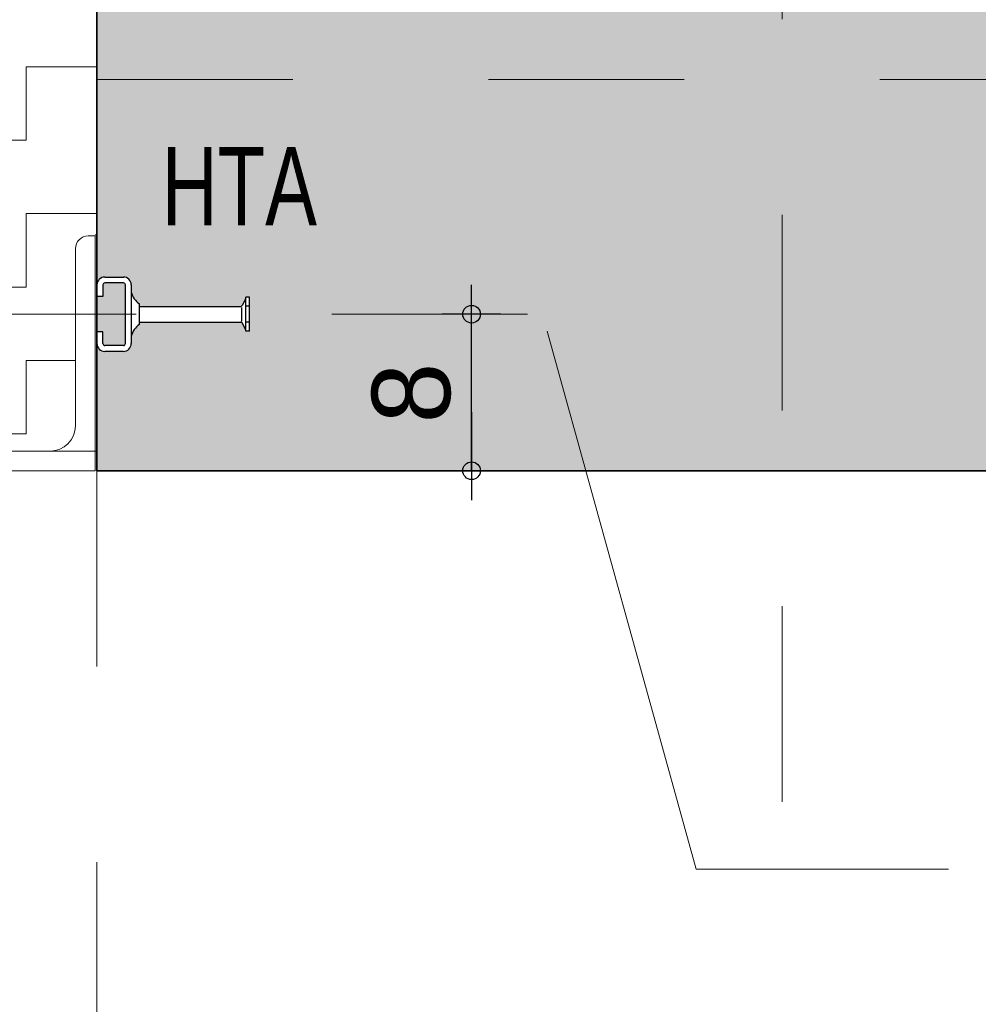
# Model space of a CAD drawing. Header units: metres. Extents: x 1316.5 to 1415.3, y -94.1 to -52.
# Tile 539 of 656: x 1410.784 to 1411.274, y -76.829 to -76.326. Entities that reach past the tile are written whole.
import ezdxf

# ---------------------------------------------------------------- set-up
doc = ezdxf.new("R2010")
doc.units = ezdxf.units.M
doc.header["$PDMODE"] = 65
for name, pattern in [('AUSGEZOGEN', [0]), ('GETRENNT2_S10', [0.045, 0.02, -0.01, 0, -0.005, 0, -0.01]), ('GETRENNT2_S6', [0.11999999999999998, 0.07, -0.01, 0.01, -0.01, 0.01, -0.01])]:
    doc.linetypes.add(name, pattern=pattern)
doc.layers.add('XR$3$_40732', color=7, linetype='Continuous')
doc.layers.add('XR$3$_42143', color=7, linetype='Continuous')
for name, color, linetype, lineweight in [('XR$3$Maßlinie 1_50', 7, 'AUSGEZOGEN', 25), ('XR$3$Muster', 4, 'AUSGEZOGEN', 13), ('XR$3$Möblierung', 4, 'AUSGEZOGEN', 13), ('XR$3$STANDARD_1', 7, 'AUSGEZOGEN', 25), ('XR$3$Text 1_100', 3, 'AUSGEZOGEN', 18), ('XR$3$Wand', 1, 'AUSGEZOGEN', 50), ('XR$3$Wand Mauerwerk tr_1', 42, 'AUSGEZOGEN', 18)]:
    doc.layers.add(name, color=color, linetype=linetype, lineweight=lineweight)
doc.styles.add('ARIAL', font='arial.ttf')
doc.dimstyles.new('DIMSTYLE_18', dxfattribs={"dimtxt": 0.03, "dimasz": 0.03, "dimexe": 0, "dimexo": 1e-06, "dimgap": 0.015, "dimtad": 2, "dimdec": 0, "dimlfac": 1000, "dimrnd": 5, "dimzin": 12, "dimdsep": 46, "dimtxsty": 'ARIAL', "dimblk1": 'ALL_ML_KREIS', "dimblk2": 'ALL_ML_KREIS', "dimsah": 1, "dimcen": 0, "dimse1": 1, "dimse2": 1, "dimclrd": 7, "dimclre": 7, "dimclrt": 7, "dimadec": 0, "dimazin": 0, "dimtfac": 1, "dimtdec": 0, "dimtix": 1, "dimtmove": 2, "dimatfit": 3, "dimfxl": 0, "dimtzin": 0, "dimlwd": 0, "dimlwe": 25, "dimarcsym": 0})
doc.dimstyles.new('DIMSTYLE_20', dxfattribs={"dimtxt": 0.04, "dimasz": 0.03, "dimexe": 0, "dimexo": 1e-06, "dimgap": 0.02, "dimtad": 2, "dimdec": 0, "dimlfac": 100, "dimrnd": 0.5, "dimzin": 12, "dimdsep": 46, "dimtxsty": 'ARIAL', "dimblk1": 'ALL_ML_KREIS', "dimblk2": 'ALL_ML_KREIS', "dimsah": 1, "dimcen": 0, "dimse1": 1, "dimse2": 1, "dimclrd": 7, "dimclre": 7, "dimclrt": 7, "dimadec": 0, "dimazin": 0, "dimtfac": 1, "dimtdec": 0, "dimtix": 1, "dimtmove": 2, "dimatfit": 3, "dimfxl": 0, "dimtzin": 0, "dimlwd": 0, "dimlwe": 25, "dimarcsym": 0})
doc.dimstyles.new('DIMSTYLE_21', dxfattribs={"dimtxt": 0.04, "dimasz": 0.03, "dimexe": 0, "dimexo": 1e-06, "dimgap": 0.02, "dimtad": 2, "dimdec": 0, "dimlfac": 100, "dimrnd": 0.5, "dimzin": 12, "dimdsep": 46, "dimtxsty": 'ARIAL', "dimblk1": 'ALL_ML_KREIS', "dimblk2": 'ALL_ML_KREIS', "dimsah": 1, "dimcen": 0, "dimse1": 1, "dimse2": 1, "dimclrd": 7, "dimclre": 7, "dimclrt": 7, "dimadec": 0, "dimazin": 0, "dimtfac": 1, "dimtdec": 0, "dimtix": 1, "dimtmove": 2, "dimatfit": 3, "dimfxl": 0, "dimtzin": 0, "dimlwd": 0, "dimlwe": 25, "dimarcsym": 0})
doc.dimstyles.new('DIMSTYLE_4', dxfattribs={"dimtxt": 0.04, "dimasz": 0.03, "dimexe": 0, "dimexo": 1e-06, "dimgap": 0.02, "dimtad": 2, "dimdec": 1, "dimlfac": 100, "dimrnd": 0.5, "dimzin": 4, "dimdsep": 46, "dimtxsty": 'ARIAL', "dimblk1": 'ALL_ML_KREIS', "dimblk2": 'ALL_ML_KREIS', "dimsah": 1, "dimcen": 0, "dimse1": 1, "dimse2": 1, "dimclrd": 7, "dimclre": 7, "dimclrt": 7, "dimadec": 0, "dimazin": 0, "dimtfac": 1, "dimtdec": 0, "dimtix": 1, "dimtmove": 2, "dimatfit": 3, "dimfxl": 0, "dimtzin": 0, "dimlwd": 0, "dimlwe": 25, "dimarcsym": 0})

# ---------------------------------------------------------------- blocks, each defined once
blk = doc.blocks.new('COMPLEXOBJECT_22')
at = {"layer": 'XR$3$_40732', "color": 3, "linetype": 'AUSGEZOGEN', "lineweight": 13, "transparency": 33554687}
for p, q in [((1410.819254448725, -76.43636920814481), (1410.822754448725, -76.43636920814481)), ((1410.822754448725, -76.43636920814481), (1410.822754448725, -76.55636920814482)), ((1410.812754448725, -76.5333692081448), (1410.812754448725, -76.44286920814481)), ((1410.709254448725, -76.54636920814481), (1410.799754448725, -76.54636920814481)), ((1410.702754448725, -76.55636920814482), (1410.702754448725, -76.55286920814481)), ((1410.822754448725, -76.55636920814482), (1410.702754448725, -76.55636920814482)), ((1410.753254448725, -76.55636665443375), (1410.733754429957, -76.55636665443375))]:
    blk.add_line(p, q, dxfattribs=at)
for centre, radius, start, end in [((1410.819254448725, -76.44286920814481), 0.006500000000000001, 90, 180), ((1410.799754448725, -76.5333692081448), 0.013, 270, 0), ((1410.709254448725, -76.55286920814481), 0.006500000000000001, 90, 180)]:
    blk.add_arc(centre, radius, start, end, dxfattribs=at)
blk = doc.blocks.new('ALL_ML_KREIS')
at = {"color": 0, "linetype": 'ByBlock', "lineweight": -2}
for p, q in [((0, -0.5), (0, 0.5)), ((-1, 0), (0.5, 0))]:
    blk.add_line(p, q, dxfattribs=at)
blk.add_circle((0, 0), 0.15, dxfattribs=at)
blk = doc.blocks.new('*D165')
at = {"layer": 'DEFPOINTS', "color": 7, "linetype": 'AUSGEZOGEN', "lineweight": 25, "transparency": 33554687}
for p in [(1410.823766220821, -76.32936604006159), (1409.315268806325, -76.52342328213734), (1409.315268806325, -77.19121967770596)]:
    blk.add_point(p, dxfattribs=at)
at = {"layer": 'XR$3$Maßlinie 1_50', "color": 7, "linetype": 'AUSGEZOGEN', "lineweight": -2, "transparency": 33554687}
blk.add_line((1409.315268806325, -77.19121967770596), (1410.823766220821, -77.19121967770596), dxfattribs=at)
at = {"layer": 'XR$3$Maßlinie 1_50', "color": 7, "linetype": 'AUSGEZOGEN', "lineweight": 25, "transparency": 33554687, "xscale": 0.03, "yscale": 0.03, "zscale": 0.03, "rotation": 180}
blk.add_blockref('ALL_ML_KREIS', (1409.315268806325, -77.19121967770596), dxfattribs=at)
at = {"layer": 'XR$3$Maßlinie 1_50', "color": 7, "linetype": 'AUSGEZOGEN', "lineweight": 25, "transparency": 33554687, "xscale": 0.03, "yscale": 0.03, "zscale": 0.03}
blk.add_blockref('ALL_ML_KREIS', (1410.823766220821, -77.19121967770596), dxfattribs=at)
blk = doc.blocks.new('*D167')
at = {"layer": 'DEFPOINTS', "color": 7, "linetype": 'AUSGEZOGEN', "lineweight": 25, "transparency": 33554687}
for p in [(1410.67376622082, -76.52685249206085), (1410.823766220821, -76.55636920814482), (1410.67376622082, -77.06804428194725)]:
    blk.add_point(p, dxfattribs=at)
at = {"layer": 'XR$3$Maßlinie 1_50', "color": 7, "linetype": 'AUSGEZOGEN', "lineweight": -2, "transparency": 33554687}
blk.add_line((1410.67376622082, -77.06804428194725), (1410.823766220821, -77.06804428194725), dxfattribs=at)
at = {"layer": 'XR$3$Maßlinie 1_50', "color": 7, "linetype": 'AUSGEZOGEN', "lineweight": 25, "transparency": 33554687, "xscale": 0.03, "yscale": 0.03, "zscale": 0.03, "rotation": 180}
blk.add_blockref('ALL_ML_KREIS', (1410.67376622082, -77.06804428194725), dxfattribs=at)
at = {"layer": 'XR$3$Maßlinie 1_50', "color": 7, "linetype": 'AUSGEZOGEN', "lineweight": 25, "transparency": 33554687, "xscale": 0.03, "yscale": 0.03, "zscale": 0.03}
blk.add_blockref('ALL_ML_KREIS', (1410.823766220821, -77.06804428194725), dxfattribs=at)
at = {"layer": 'XR$3$Maßlinie 1_50', "color": 7, "linetype": 'AUSGEZOGEN', "lineweight": 25, "transparency": 33554687, "insert": (1410.746807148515, -77.03736215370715), "char_height": 0.04, "width": 0.08, "attachment_point": 5, "style": 'ARIAL'}
blk.add_mtext('\\A1;{15}', dxfattribs=at)
blk = doc.blocks.new('*D290')
at = {"layer": 'DEFPOINTS', "color": 7, "linetype": 'AUSGEZOGEN', "lineweight": 25, "transparency": 33554687}
for p in [(1410.823766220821, -76.55636920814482), (1411.523766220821, -76.55636920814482), (1410.823766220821, -77.06804428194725)]:
    blk.add_point(p, dxfattribs=at)
at = {"layer": 'XR$3$Maßlinie 1_50', "color": 7, "linetype": 'AUSGEZOGEN', "lineweight": -2, "transparency": 33554687}
blk.add_line((1410.823766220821, -77.06804428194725), (1411.523766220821, -77.06804428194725), dxfattribs=at)
at = {"layer": 'XR$3$Maßlinie 1_50', "color": 7, "linetype": 'AUSGEZOGEN', "lineweight": 25, "transparency": 33554687, "xscale": 0.03, "yscale": 0.03, "zscale": 0.03, "rotation": 180}
blk.add_blockref('ALL_ML_KREIS', (1410.823766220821, -77.06804428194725), dxfattribs=at)
at = {"layer": 'XR$3$Maßlinie 1_50', "color": 7, "linetype": 'AUSGEZOGEN', "lineweight": 25, "transparency": 33554687, "xscale": 0.03, "yscale": 0.03, "zscale": 0.03}
blk.add_blockref('ALL_ML_KREIS', (1411.523766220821, -77.06804428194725), dxfattribs=at)
at = {"layer": 'XR$3$Maßlinie 1_50', "color": 7, "linetype": 'AUSGEZOGEN', "lineweight": 25, "transparency": 33554687, "insert": (1411.172025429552, -77.03736215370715), "char_height": 0.04, "width": 0.16, "attachment_point": 5, "style": 'ARIAL'}
blk.add_mtext('\\A1;{\\A1;{70\\H0.026400;\\S^ ;}}', dxfattribs=at)
blk = doc.blocks.new('*D310')
at = {"layer": 'DEFPOINTS', "color": 7, "linetype": 'AUSGEZOGEN', "lineweight": 25, "transparency": 33554687}
for p in [(1410.841266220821, -76.47636920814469), (1410.823766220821, -76.55636920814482), (1411.015157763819, -76.55636920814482)]:
    blk.add_point(p, dxfattribs=at)
at = {"layer": 'XR$3$Maßlinie 1_50', "color": 7, "linetype": 'AUSGEZOGEN', "lineweight": -2, "transparency": 33554687}
blk.add_line((1411.015157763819, -76.55636920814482), (1411.015157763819, -76.47636920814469), dxfattribs=at)
at = {"layer": 'XR$3$Maßlinie 1_50', "color": 7, "linetype": 'AUSGEZOGEN', "lineweight": 25, "transparency": 33554687, "xscale": 0.03, "yscale": 0.03, "zscale": 0.03}
for p, rotation in [((1411.015157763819, -76.47636920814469), 90), ((1411.015157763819, -76.55636920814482), 270)]:
    blk.add_blockref('ALL_ML_KREIS', p, dxfattribs=dict(at, rotation=rotation))
at = {"layer": 'XR$3$Maßlinie 1_50', "color": 7, "linetype": 'AUSGEZOGEN', "lineweight": 25, "transparency": 33554687, "insert": (1410.984475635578, -76.51668025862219), "char_height": 0.04, "width": 0.04, "attachment_point": 5, "rotation": 90, "style": 'ARIAL'}
blk.add_mtext('\\A1;{8}', dxfattribs=at)

msp = doc.modelspace()

# ---------------------------------------------------------------- hatches: boundary and pattern name
at = {"layer": 'XR$3$Muster', "linetype": 'AUSGEZOGEN', "lineweight": 13, "transparency": 33554687}
h = msp.add_hatch(dxfattribs=at)
h.set_pattern_fill('MUSTER', color=4, scale=0.0375, angle=90.00000000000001, style=0, pattern_type=2)
h.set_pattern_definition([(90.00000000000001, (-0.07500000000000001, 0.07499999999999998), (-0.03750000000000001, 0.03749999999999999), [0.0375, -0.0375]), (180, (-0.07500000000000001, 0.07499999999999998), (-0.03750000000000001, -0.03749999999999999), [0.0375, -0.0375])])
h.paths.add_polyline_path([(1410.778766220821, -76.08636920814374), (1410.778766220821, -76.5308628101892), (1410.773766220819, -76.53586281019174), (1410.703766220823, -76.53586281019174), (1410.703766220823, -76.54586281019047), (1410.741402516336, -76.54586281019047), (1410.741402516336, -76.5461001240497), (1410.740192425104, -76.54636920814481), (1410.799754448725, -76.54636920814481), (1410.801028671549, -76.54630660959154), (1410.802290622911, -76.54611941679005), (1410.803315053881, -76.54586281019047), (1410.803347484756, -76.54586281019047), (1410.803348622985, -76.5458544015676), (1410.803528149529, -76.54580943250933), (1410.804729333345, -76.54537964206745), (1410.805882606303, -76.54483418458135), (1410.806976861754, -76.54417831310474), (1410.808001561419, -76.54341834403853), (1410.80894683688, -76.54256159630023), (1410.809803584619, -76.54161632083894), (1410.810563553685, -76.54059162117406), (1410.811219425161, -76.53949736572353), (1410.811764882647, -76.53834409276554), (1410.812194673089, -76.53714290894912), (1410.81250465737, -76.53590538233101), (1410.812691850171, -76.5346434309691), (1410.812754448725, -76.5333692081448), (1410.812754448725, -76.44286920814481), (1410.812879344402, -76.4416011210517), (1410.813249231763, -76.44038176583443), (1410.813849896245, -76.43925800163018), (1410.814658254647, -76.4382730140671), (1410.81564324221, -76.43746465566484), (1410.816767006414, -76.43686399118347), (1410.817986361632, -76.43649410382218), (1410.819254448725, -76.43636920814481), (1410.823766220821, -76.43636920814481), (1410.823766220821, -76.15636920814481), (1411.60876622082, -76.15636920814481), (1411.608766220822, -76.08636920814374)], flags=0)
at = {"layer": 'XR$3$Möblierung', "linetype": 'AUSGEZOGEN', "lineweight": 13, "transparency": 33554687}
for points in [[(1410.823766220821, -76.15636920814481), (1410.823766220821, -76.46136920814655), (1410.823961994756, -76.46013314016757), (1410.824530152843, -76.4590180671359), (1410.825415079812, -76.45813314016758), (1410.826530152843, -76.45756498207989), (1410.827766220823, -76.45736920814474), (1410.837266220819, -76.45736920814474), (1410.838502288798, -76.45756498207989), (1410.83961736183, -76.45813314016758), (1410.840502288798, -76.4590180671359), (1410.841070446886, -76.46013314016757), (1410.841266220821, -76.46136920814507), (1410.841266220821, -76.46562266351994), (1410.842390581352, -76.46788772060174), (1410.843249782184, -76.46911515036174), (1410.844282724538, -76.47020043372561), (1410.845466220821, -76.47111920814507), (1410.845466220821, -76.47236920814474), (1410.897666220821, -76.47236920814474), (1410.897666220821, -76.47207693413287), (1410.897890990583, -76.4719410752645), (1410.899766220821, -76.46836920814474), (1410.899766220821, -76.46764211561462), (1410.901666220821, -76.46764211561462), (1410.901666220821, -76.48509630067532), (1410.899766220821, -76.48509630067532), (1410.899766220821, -76.48436920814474), (1410.897890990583, -76.48079734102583), (1410.897666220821, -76.48066148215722), (1410.897666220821, -76.48036920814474), (1410.845466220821, -76.48036920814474), (1410.845466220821, -76.48161920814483), (1410.844282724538, -76.48253798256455), (1410.843249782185, -76.4836232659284), (1410.842390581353, -76.48485069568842), (1410.841266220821, -76.48711575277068), (1410.841266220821, -76.49136920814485), (1410.841070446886, -76.49260527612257), (1410.840502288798, -76.49372034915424), (1410.83961736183, -76.49460527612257), (1410.838502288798, -76.49517343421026), (1410.837266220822, -76.49536920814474), (1410.827766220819, -76.49536920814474), (1410.826530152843, -76.49517343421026), (1410.825415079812, -76.49460527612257), (1410.824530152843, -76.49372034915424), (1410.823961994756, -76.49260527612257), (1410.823766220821, -76.49136920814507), (1410.823766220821, -76.55636920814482), (1411.523766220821, -76.55636920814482), (1411.523766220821, -76.48536920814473), (1411.523766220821, -76.46736920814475), (1411.523766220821, -76.15636920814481), (1411.288766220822, -76.15636920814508), (1411.282766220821, -76.15636920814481), (1411.264766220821, -76.1563692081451)], [(1410.827766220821, -76.46036920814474), (1410.826766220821, -76.46136920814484), (1410.826766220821, -76.46736920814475), (1410.823766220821, -76.46736920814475), (1410.823766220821, -76.48536920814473), (1410.826766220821, -76.48536920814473), (1410.826766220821, -76.4913692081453), (1410.827766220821, -76.49236920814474), (1410.837266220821, -76.49236920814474), (1410.838266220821, -76.4913692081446), (1410.838266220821, -76.4613692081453), (1410.837266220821, -76.46036920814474)]]:
    msp.add_hatch(color=8, dxfattribs=at).paths.add_polyline_path(points)

# ---------------------------------------------------------------- linework, layer by layer
at = {"transparency": 33554687}
for p, q in [((1410.827766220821, -76.45736920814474), (1410.837266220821, -76.45736920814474)), ((1410.823766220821, -76.46136920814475), (1410.823766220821, -76.46736920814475)), ((1410.826766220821, -76.46136920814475), (1410.826766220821, -76.46736920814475)), ((1410.837266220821, -76.46036920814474), (1410.827766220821, -76.46036920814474)), ((1410.838266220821, -76.49136920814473), (1410.838266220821, -76.46136920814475)), ((1410.841266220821, -76.46136920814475), (1410.841266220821, -76.49136920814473)), ((1410.826766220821, -76.46736920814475), (1410.823766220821, -76.46736920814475)), ((1410.899766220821, -76.48509630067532), (1410.899766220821, -76.46764211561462)), ((1410.901666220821, -76.46764211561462), (1410.899766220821, -76.46764211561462)), ((1410.901666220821, -76.48509630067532), (1410.901666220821, -76.46764211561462)), ((1410.845466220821, -76.48161920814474), (1410.845466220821, -76.47111920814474)), ((1410.845466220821, -76.47236920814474), (1410.897182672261, -76.47236920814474)), ((1410.897666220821, -76.47289082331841), (1410.897666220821, -76.47984759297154)), ((1410.899766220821, -76.46836920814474), (1410.897890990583, -76.4719410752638)), ((1410.901416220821, -76.47229433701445), (1410.900016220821, -76.47229433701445)), ((1410.845466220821, -76.48036920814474), (1410.897182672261, -76.48036920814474)), ((1410.899766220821, -76.48436920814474), (1410.897890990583, -76.48079734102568)), ((1410.901416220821, -76.48044407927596), (1410.900016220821, -76.48044407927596)), ((1410.823766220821, -76.49136920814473), (1410.823766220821, -76.48536920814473)), ((1410.826766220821, -76.48536920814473), (1410.823766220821, -76.48536920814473)), ((1410.826766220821, -76.49136920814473), (1410.826766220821, -76.48536920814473)), ((1410.901666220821, -76.48509630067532), (1410.899766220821, -76.48509630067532)), ((1410.837266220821, -76.49236920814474), (1410.827766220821, -76.49236920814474)), ((1410.837266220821, -76.49536920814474), (1410.827766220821, -76.49536920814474))]:
    msp.add_line(p, q, dxfattribs=at)
for centre, radius, start, end in [((1410.827766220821, -76.46136920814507), 0.004, 90, 180), ((1410.837266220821, -76.46136920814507), 0.004, 0, 90), ((1410.827766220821, -76.46136920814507), 0.001, 90, 180), ((1410.837266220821, -76.46136920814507), 0.001, 0, 90), ((1410.850989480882, -76.46278292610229), 0.01, 193.5107739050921, 236.4732664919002), ((1410.897182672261, -76.47156920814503), 0.0008, 270, 332.3005271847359), ((1410.850989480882, -76.48995549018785), 0.01, 123.5267335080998, 166.4892260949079), ((1410.897182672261, -76.48116920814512), 0.0008, 27.6994728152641, 90), ((1410.827766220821, -76.49136920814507), 0.004, 180, 270), ((1410.827766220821, -76.49136920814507), 0.001, 180, 270), ((1410.837266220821, -76.49136920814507), 0.004, 270, 0), ((1410.837266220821, -76.49136920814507), 0.001, 270, 0)]:
    msp.add_arc(centre, radius, start, end, dxfattribs=at)
at = {"layer": 'XR$3$_42143', "color": 7, "linetype": 'AUSGEZOGEN', "lineweight": 13, "transparency": 33554687}
msp.add_line((1410.789777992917, -76.54636920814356), (1410.823766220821, -76.54636920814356), dxfattribs=at)
at = {"layer": 'XR$3$Möblierung', "color": 4, "linetype": 'GETRENNT2_S6', "lineweight": 18, "transparency": 33554687}
for p, q in [((1411.173766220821, -76.72560434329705), (1411.173766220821, -75.96490328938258)), ((1410.823766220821, -76.3563692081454), (1411.523766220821, -76.3563692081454))]:
    msp.add_line(p, q, dxfattribs=at)
at = {"layer": 'XR$3$STANDARD_1', "color": 7, "linetype": 'AUSGEZOGEN', "lineweight": 35, "transparency": 33554687}
msp.add_lwpolyline([(1410.823766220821, -76.15636920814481), (1411.523766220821, -76.15636920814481), (1411.523766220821, -76.55636920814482), (1410.823766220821, -76.55636920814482), (1410.823766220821, -76.15636920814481)], close=True, dxfattribs=at)
at = {"layer": 'XR$3$Wand', "color": 4, "linetype": 'AUSGEZOGEN', "lineweight": 13, "transparency": 33554687}
msp.add_line((1410.822754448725, -76.43586281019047), (1410.823766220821, -76.43586281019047), dxfattribs=at)
at = {"layer": 'XR$3$Wand Mauerwerk tr_1', "color": 7, "linetype": 'GETRENNT2_S10', "lineweight": 13, "transparency": 33554687}
for p, q in [((1410.743766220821, -76.47636920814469), (1411.118580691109, -76.47636920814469)), ((1410.823766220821, -76.55636920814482), (1410.823766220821, -77.22301361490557))]:
    msp.add_line(p, q, dxfattribs=at)
at = {"layer": 'XR$3$Wand Mauerwerk tr_1', "color": 7, "linetype": 'AUSGEZOGEN', "lineweight": 13, "transparency": 33554687}
for p, q in [((1411.129865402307, -76.7600017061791), (1411.053734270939, -76.48508810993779)), ((1411.258865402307, -76.7600017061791), (1411.129865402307, -76.7600017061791))]:
    msp.add_line(p, q, dxfattribs=at)

# ---------------------------------------------------------------- block references
at = {"layer": 'XR$3$_40732', "color": 3, "linetype": 'AUSGEZOGEN', "lineweight": 13, "transparency": 33554687}
msp.add_blockref('COMPLEXOBJECT_22', (0, 0), dxfattribs=at)

# ---------------------------------------------------------------- texts
at = {"layer": 'XR$3$Text 1_100', "color": 3, "linetype": 'AUSGEZOGEN', "lineweight": 18, "transparency": 33554687, "insert": (1410.856810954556, -76.43093717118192), "char_height": 0.04, "width": 0.0942500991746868, "attachment_point": 7, "style": 'ARIAL'}
msp.add_mtext('\\W0.71;HTA', dxfattribs=at)

# ---------------------------------------------------------------- dimensions: what is measured, and where the dimension line sits
at = {"layer": 'XR$3$Maßlinie 1_50', "color": 7, "linetype": 'AUSGEZOGEN', "lineweight": 25, "transparency": 33554687}
for base, p1, p2, dimstyle, picture, middle in [((1410.823766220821, -77.19121967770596), (1409.315268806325, -76.52342428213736), (1410.823766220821, -76.3293670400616), 'DIMSTYLE_18', '*D165', (1410.069517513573, -77.17621967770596)), ((1410.823766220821, -77.06804428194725), (1410.67376622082, -76.52685349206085), (1410.823766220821, -76.55637020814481), 'DIMSTYLE_20', '*D167', (1410.746807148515, -77.03736215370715)), ((1411.523766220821, -77.06804428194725), (1410.823766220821, -76.55637020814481), (1411.523766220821, -76.55637020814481), 'DIMSTYLE_4', '*D290', (1411.172025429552, -77.03736215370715))]:
    dim = msp.add_linear_dim(base=base, p1=p1, p2=p2, dimstyle=dimstyle, override={"dimpost": '<>', "dimclrd": 7, "dimclre": 7, "dimclrt": 7, "dimlwd": 0, "dimlwe": 25}, dxfattribs=at)
    dim.commit()
    dim.dimension.update_dxf_attribs({"geometry": picture, "text_midpoint": middle, "dimtype": 160})
dim = msp.add_linear_dim(base=(1411.015157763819, -76.47636920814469), p1=(1410.823767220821, -76.55636920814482), p2=(1410.841267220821, -76.47636920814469), angle=90, dimstyle='DIMSTYLE_21', override={"dimpost": '<>', "dimclrd": 7, "dimclre": 7, "dimclrt": 7, "dimlwd": 0, "dimlwe": 25}, dxfattribs=at)
dim.commit()
dim.dimension.update_dxf_attribs({"geometry": '*D310', "text_midpoint": (1410.984475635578, -76.51668025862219), "dimtype": 160})

doc.saveas('drawing.dxf')
